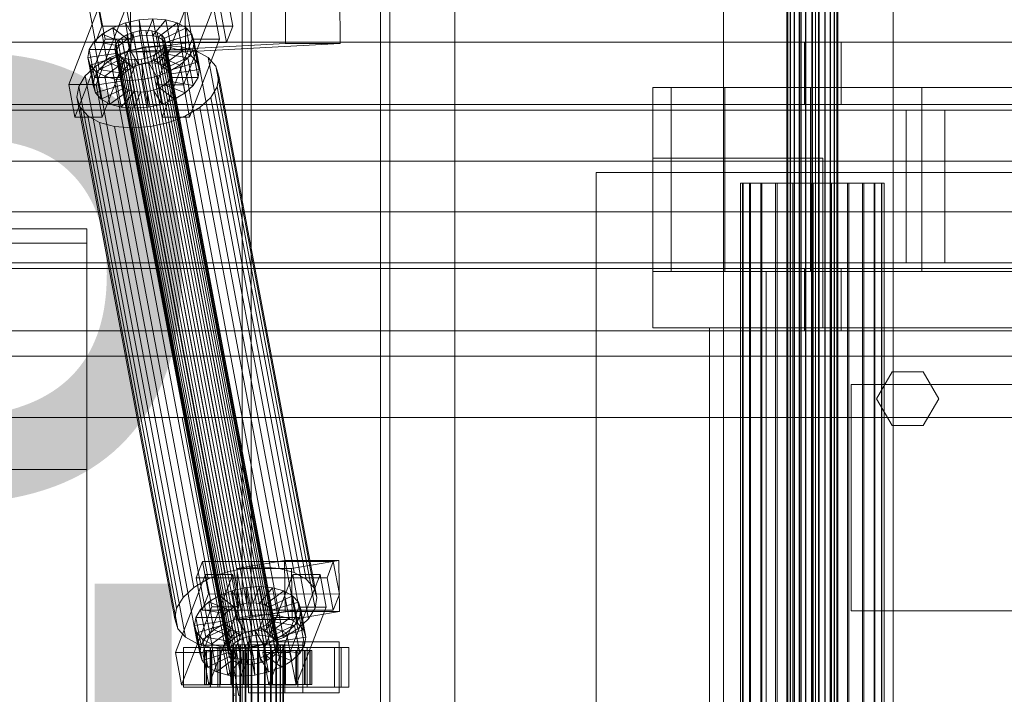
# Model space of a CAD drawing. Header units: millimetres. Extents: x -1970 to 61924, y -58230 to 6847.
# Tile 404 of 656: x 8955 to 9303, y -17870 to -17631. Entities that reach past the tile are written whole.
import ezdxf

# ---------------------------------------------------------------- set-up
doc = ezdxf.new("R2010")
doc.units = ezdxf.units.MM
for name, color, linetype, lineweight in [('COTAS_O', 1, 'Continuous', 0), ('superior_C01', 7, 'Continuous', 0), ('superior_mezcladora', 7, 'Continuous', 0)]:
    doc.layers.add(name, color=color, linetype=linetype, lineweight=lineweight)
doc.dimstyles.new('R19_100', dxfattribs={"dimtxt": 250, "dimasz": 150, "dimexe": 150, "dimexo": 80, "dimgap": 100, "dimtad": 1, "dimtih": 1, "dimtoh": 1, "dimdsep": 46, "dimcen": 0.09, "dimadec": 0, "dimazin": 0, "dimtfac": 1, "dimtdec": 4, "dimtofl": 0, "dimtmove": 0, "dimatfit": 3, "dimfxl": 1, "dimtolj": 1, "dimtzin": 0, "dimarcsym": 0})

# ---------------------------------------------------------------- blocks, each defined once
blk = doc.blocks.new('DIM_R26_36')
at = {"layer": 'COTAS_O'}
for p, q in [((9108.38, -17350), (9063.38, -17500)), ((9808.38, -17350), (9108.38, -17350)), ((9108.38, -18650), (9108.38, -17350)), ((9108.38, -17350), (9153.38, -17500)), ((9108.38, -18650), (9063.38, -18500)), ((9108.38, -18650), (9153.38, -18500)), ((9808.38, -18650), (9108.38, -18650))]:
    blk.add_line(p, q, dxfattribs=at)
blk.add_text('1300 O', height=250, rotation=90, dxfattribs=at).set_placement((9008.38, -18000))

msp = doc.modelspace()

# ---------------------------------------------------------------- linework, layer by layer
at = {"layer": 'superior_C01'}
for p, q in [((9203.297, -17020), (9203.297, -18980)), ((9230.797, -17020), (9230.797, -18980)), ((9235.797, -18980), (9235.797, -17020)), ((9263.297, -18980), (9263.297, -17020)), ((9225.663, -18440), (9225.663, -17560)), ((9225.944, -18440), (9225.944, -17560)), ((9225.996, -18440), (9225.996, -17560)), ((9226.819, -18440), (9226.819, -17560)), ((9226.919, -18440), (9226.919, -17560)), ((9228.228, -18440), (9228.228, -17560)), ((9228.37, -18440), (9228.37, -17560)), ((9230.076, -18440), (9230.076, -17560)), ((9230.25, -18440), (9230.25, -17560)), ((9232.236, -18440), (9232.236, -17560)), ((9232.431, -18440), (9232.431, -17560)), ((9234.562, -18440), (9234.562, -17560)), ((9234.763, -18440), (9234.763, -17560)), ((9236.895, -18440), (9236.895, -17560)), ((9237.089, -18440), (9237.089, -17560)), ((9239.075, -18440), (9239.075, -17560)), ((9239.25, -18440), (9239.25, -17560)), ((9240.955, -18440), (9240.955, -17560)), ((9241.098, -18440), (9241.098, -17560)), ((9242.406, -18440), (9242.406, -17560)), ((9242.507, -18440), (9242.507, -17560)), ((9243.329, -17560), (9243.329, -18440)), ((9243.382, -18440), (9243.382, -17560)), ((9243.662, -18440), (9243.662, -17560)), ((9033.245, -17575), (9033.245, -18425)), ((9036.481, -18425), (9036.481, -17575)), ((9082.164, -18425), (9082.164, -17575)), ((9085.399, -17575), (9085.399, -18425)), ((8983.747, -17633.325), (8981.596, -17621.857)), ((9027.818, -17621.914), (9029.97, -17633.382)), ((9048.604, -17639.486), (9048.535, -17621.488)), ((9067.794, -17621.488), (9067.863, -17639.486)), ((8993.904, -17624.356), (8993.972, -17642.354)), ((9013.231, -17642.354), (9013.163, -17624.356)), ((8982.712, -17626.449), (8972.08, -17653.98)), ((8979.38, -17627.592), (8981.532, -17639.061)), ((8981.709, -17653.992), (8992.342, -17626.461)), ((8984.864, -17637.917), (8982.712, -17626.449)), ((8992.342, -17626.461), (8994.494, -17637.929)), ((9013.527, -17626.487), (9002.894, -17654.019)), ((9012.524, -17654.031), (9023.157, -17626.499)), ((9015.679, -17637.955), (9013.527, -17626.487)), ((9023.157, -17626.499), (9025.309, -17637.967)), ((9027.755, -17639.118), (9025.603, -17627.65)), ((8987.589, -17633.91), (8992.047, -17632.183)), ((8992.047, -17632.183), (8996.88, -17631.1)), ((8992.047, -17632.183), (8994.944, -17637.157)), ((8993.892, -17642.013), (8992.047, -17632.183)), ((8996.88, -17631.1), (9001.759, -17630.735)), ((8996.88, -17631.1), (8997.233, -17636.643)), ((8998.725, -17640.93), (8996.88, -17631.1)), ((9001.759, -17630.735), (8999.544, -17636.47)), ((9006.351, -17631.112), (9001.719, -17636.649)), ((9003.604, -17640.564), (9001.759, -17630.735)), ((9001.759, -17630.735), (9006.351, -17631.112)), ((9010.344, -17632.206), (9003.61, -17637.167)), ((9008.196, -17640.942), (9006.351, -17631.112)), ((9006.351, -17631.112), (9010.344, -17632.206)), ((9012.188, -17642.036), (9010.344, -17632.206)), ((9010.344, -17632.206), (9013.464, -17633.943)), ((8980.967, -17638.79), (8983.81, -17636.164)), ((8981.532, -17639.061), (8983.747, -17633.325)), ((9029.97, -17633.382), (8983.747, -17633.325)), ((8983.81, -17636.164), (8987.589, -17633.91)), ((8983.81, -17636.164), (8991.042, -17639.042)), ((8985.654, -17645.994), (8983.81, -17636.164)), ((8987.589, -17633.91), (8992.832, -17637.975)), ((8989.433, -17643.74), (8987.589, -17633.91)), ((8990.734, -17637.404), (8992.524, -17636.336)), ((8992.524, -17636.336), (8994.636, -17635.518)), ((9032.641, -17850.135), (8992.524, -17636.336)), ((8994.636, -17635.518), (8996.926, -17635.005)), ((9034.753, -17849.317), (8994.636, -17635.518)), ((8997.233, -17636.643), (8994.944, -17637.157)), ((8996.926, -17635.005), (8999.237, -17634.832)), ((9037.042, -17848.804), (8996.926, -17635.005)), ((8999.544, -17636.47), (8997.233, -17636.643)), ((8997.233, -17636.643), (8999.077, -17646.473)), ((8999.237, -17634.832), (9001.412, -17635.011)), ((9039.353, -17848.631), (8999.237, -17634.832)), ((8999.544, -17636.47), (9001.388, -17646.3)), ((9001.719, -17636.649), (8999.544, -17636.47)), ((9001.412, -17635.011), (9003.303, -17635.529)), ((9041.528, -17848.809), (9001.412, -17635.011)), ((9001.719, -17636.649), (9003.564, -17646.479)), ((9003.61, -17637.167), (9001.719, -17636.649)), ((9003.303, -17635.529), (9004.781, -17636.352)), ((9043.419, -17849.328), (9003.303, -17635.529)), ((9004.781, -17636.352), (9005.745, -17637.422)), ((9044.897, -17850.15), (9004.781, -17636.352)), ((9013.464, -17633.943), (9005.088, -17637.99)), ((9015.5, -17636.203), (9006.053, -17639.061)), ((9015.308, -17643.772), (9013.464, -17633.943)), ((9013.464, -17633.943), (9015.5, -17636.203)), ((9017.344, -17646.033), (9015.5, -17636.203)), ((9015.5, -17636.203), (9016.313, -17638.834)), ((9029.97, -17633.382), (9027.755, -17639.118)), ((8974.231, -17665.449), (8984.864, -17637.917)), ((8979.254, -17641.61), (8980.967, -17638.79)), ((8980.967, -17638.79), (8989.695, -17640.286)), ((8982.811, -17648.62), (8980.967, -17638.79)), ((8981.532, -17639.061), (9027.755, -17639.118)), ((8994.494, -17637.929), (8983.861, -17665.461)), ((8994.494, -17637.929), (8984.864, -17637.917)), ((8988.356, -17641.32), (8988.576, -17639.983)), ((8988.576, -17639.983), (8989.388, -17638.648)), ((9028.693, -17853.782), (8988.576, -17639.983)), ((8989.388, -17638.648), (8990.734, -17637.404)), ((9029.504, -17852.446), (8989.388, -17638.648)), ((8991.042, -17639.042), (8989.695, -17640.286)), ((9030.851, -17851.202), (8990.734, -17637.404)), ((8992.832, -17637.975), (8991.042, -17639.042)), ((8991.042, -17639.042), (8992.886, -17648.872)), ((8994.944, -17637.157), (8992.832, -17637.975)), ((8992.832, -17637.975), (8994.676, -17647.804)), ((9048.604, -17639.486), (8993.972, -17642.354)), ((8994.944, -17637.157), (8996.788, -17646.986)), ((8999.114, -17640.659), (9005.636, -17640.17)), ((9003.61, -17637.167), (9005.455, -17646.997)), ((9005.088, -17637.99), (9003.61, -17637.167)), ((9005.046, -17665.487), (9015.679, -17637.955)), ((9005.088, -17637.99), (9006.933, -17647.82)), ((9006.053, -17639.061), (9005.088, -17637.99)), ((9005.91, -17640.005), (9005.098, -17641.341)), ((9005.636, -17640.17), (9011.775, -17640.674)), ((9040.219, -17824.479), (9005.636, -17640.17)), ((9005.745, -17637.422), (9006.13, -17638.668)), ((9045.862, -17851.221), (9005.745, -17637.422)), ((9006.13, -17638.668), (9005.91, -17640.005)), ((9005.91, -17640.005), (9046.026, -17853.804)), ((9006.053, -17639.061), (9007.897, -17648.891)), ((9006.438, -17640.307), (9006.053, -17639.061)), ((9046.247, -17852.467), (9006.13, -17638.668)), ((9016.313, -17638.834), (9006.438, -17640.307)), ((9067.863, -17639.486), (9013.231, -17642.354)), ((9025.309, -17637.967), (9014.676, -17665.499)), ((9025.309, -17637.967), (9015.679, -17637.955)), ((9016.313, -17638.834), (9015.847, -17641.655)), ((9018.157, -17648.664), (9016.313, -17638.834)), ((9067.863, -17639.486), (9048.604, -17639.486)), ((8978.788, -17644.431), (8979.254, -17641.61)), ((8978.788, -17644.431), (8988.663, -17642.958)), ((8979.254, -17641.61), (8988.884, -17641.622)), ((8981.098, -17651.44), (8979.254, -17641.61)), ((8986.693, -17644.416), (8992.653, -17642.107)), ((8988.741, -17642.566), (8988.356, -17641.32)), ((9028.472, -17855.119), (8988.356, -17641.32)), ((8988.884, -17641.622), (8988.663, -17642.958)), ((8988.663, -17642.958), (8989.048, -17644.204)), ((8988.663, -17642.958), (8990.507, -17652.788)), ((8989.705, -17643.637), (8988.741, -17642.566)), ((9028.857, -17856.365), (8988.741, -17642.566)), ((8989.695, -17640.286), (8988.884, -17641.622)), ((8988.884, -17641.622), (8990.728, -17651.452)), ((8993.892, -17642.013), (8989.433, -17643.74)), ((8989.695, -17640.286), (8991.539, -17650.116)), ((8991.183, -17644.459), (8989.705, -17643.637)), ((9029.821, -17857.435), (8989.705, -17643.637)), ((8992.653, -17642.107), (8999.114, -17640.659)), ((9027.236, -17826.416), (8992.653, -17642.107)), ((8998.725, -17640.93), (8993.892, -17642.013)), ((8996.788, -17646.986), (8993.892, -17642.013)), ((8993.972, -17642.354), (9013.231, -17642.354)), ((9003.604, -17640.564), (8998.725, -17640.93)), ((8999.077, -17646.473), (8998.725, -17640.93)), ((9033.697, -17824.968), (8999.114, -17640.659)), ((9001.388, -17646.3), (9003.604, -17640.564)), ((9003.752, -17642.585), (9001.962, -17643.652)), ((9003.564, -17646.479), (9008.196, -17640.942)), ((9008.196, -17640.942), (9003.604, -17640.564)), ((9005.098, -17641.341), (9003.752, -17642.585)), ((9043.868, -17856.383), (9003.752, -17642.585)), ((9004.059, -17644.223), (9005.406, -17642.979)), ((9045.215, -17855.139), (9005.098, -17641.341)), ((9005.406, -17642.979), (9006.217, -17641.643)), ((9014.134, -17644.475), (9005.406, -17642.979)), ((9005.406, -17642.979), (9007.25, -17652.809)), ((9005.455, -17646.997), (9012.188, -17642.036)), ((9006.217, -17641.643), (9006.438, -17640.307)), ((9006.217, -17641.643), (9015.847, -17641.655)), ((9008.062, -17651.473), (9006.217, -17641.643)), ((9006.438, -17640.307), (9008.282, -17650.137)), ((9012.188, -17642.036), (9008.196, -17640.942)), ((9011.775, -17640.674), (9017.112, -17642.137)), ((9046.358, -17824.984), (9011.775, -17640.674)), ((9015.308, -17643.772), (9012.188, -17642.036)), ((9015.847, -17641.655), (9014.134, -17644.475)), ((9015.847, -17641.655), (9017.691, -17651.485)), ((9017.112, -17642.137), (9021.284, -17644.459)), ((9051.695, -17826.446), (9017.112, -17642.137)), ((8979.601, -17647.062), (8978.788, -17644.431)), ((8980.633, -17654.261), (8978.788, -17644.431)), ((8979.601, -17647.062), (8989.048, -17644.204)), ((8981.637, -17649.322), (8979.601, -17647.062)), ((8981.445, -17656.892), (8979.601, -17647.062)), ((8981.637, -17649.322), (8990.012, -17645.275)), ((8981.64, -17647.428), (8986.693, -17644.416)), ((8985.654, -17645.994), (8982.811, -17648.62)), ((8984.757, -17651.059), (8991.491, -17646.098)), ((8989.433, -17643.74), (8985.654, -17645.994)), ((8992.886, -17648.872), (8985.654, -17645.994)), ((9021.276, -17828.725), (8986.693, -17644.416)), ((8988.75, -17652.153), (8993.382, -17646.616)), ((8989.048, -17644.204), (8990.012, -17645.275)), ((8989.048, -17644.204), (8990.892, -17654.034)), ((8994.676, -17647.804), (8989.433, -17643.74)), ((8990.012, -17645.275), (8991.491, -17646.098)), ((8990.012, -17645.275), (8991.857, -17655.105)), ((8993.074, -17644.978), (8991.183, -17644.459)), ((9031.299, -17858.258), (8991.183, -17644.459)), ((8991.491, -17646.098), (8993.382, -17646.616)), ((8991.491, -17646.098), (8993.335, -17655.927)), ((8995.249, -17645.156), (8993.074, -17644.978)), ((9033.191, -17858.776), (8993.074, -17644.978)), ((8993.342, -17652.53), (8995.557, -17646.795)), ((8993.382, -17646.616), (8995.557, -17646.795)), ((8993.382, -17646.616), (8995.226, -17656.446)), ((8994.676, -17647.804), (8996.788, -17646.986)), ((8997.56, -17644.983), (8995.249, -17645.156)), ((9035.366, -17858.955), (8995.249, -17645.156)), ((8995.557, -17646.795), (8997.868, -17646.622)), ((8995.557, -17646.795), (8997.401, -17656.624)), ((8996.788, -17646.986), (8999.077, -17646.473)), ((8999.85, -17644.47), (8997.56, -17644.983)), ((9037.677, -17858.782), (8997.56, -17644.983)), ((8997.868, -17646.622), (9000.157, -17646.108)), ((8998.22, -17652.165), (8997.868, -17646.622)), ((8997.868, -17646.622), (8999.712, -17656.451)), ((8999.077, -17646.473), (9001.388, -17646.3)), ((9001.962, -17643.652), (8999.85, -17644.47)), ((9039.966, -17858.269), (8999.85, -17644.47)), ((9000.157, -17646.108), (9002.269, -17645.29)), ((9003.054, -17651.082), (9000.157, -17646.108)), ((9000.157, -17646.108), (9002.002, -17655.938)), ((9001.388, -17646.3), (9003.564, -17646.479)), ((9042.078, -17857.451), (9001.962, -17643.652)), ((9002.269, -17645.29), (9004.059, -17644.223)), ((9007.512, -17649.355), (9002.269, -17645.29)), ((9002.269, -17645.29), (9004.113, -17655.12)), ((9003.564, -17646.479), (9005.455, -17646.997)), ((9011.291, -17647.101), (9004.059, -17644.223)), ((9004.059, -17644.223), (9005.904, -17654.053)), ((9005.455, -17646.997), (9006.933, -17647.82)), ((9006.933, -17647.82), (9015.308, -17643.772)), ((9011.291, -17647.101), (9007.512, -17649.355)), ((9007.897, -17648.891), (9017.344, -17646.033)), ((9014.134, -17644.475), (9011.291, -17647.101)), ((9013.136, -17656.931), (9011.291, -17647.101)), ((9015.978, -17654.305), (9014.134, -17644.475)), ((9017.344, -17646.033), (9015.308, -17643.772)), ((9018.157, -17648.664), (9017.344, -17646.033)), ((9021.284, -17644.459), (9024.005, -17647.481)), ((9055.867, -17828.768), (9021.284, -17644.459)), ((8977.84, -17650.939), (8981.64, -17647.428)), ((8982.811, -17648.62), (8981.098, -17651.44)), ((8984.757, -17651.059), (8981.637, -17649.322)), ((8983.481, -17659.152), (8981.637, -17649.322)), ((9016.224, -17831.737), (8981.64, -17647.428)), ((8991.539, -17650.116), (8982.811, -17648.62)), ((8990.728, -17651.452), (8991.539, -17650.116)), ((8991.539, -17650.116), (8992.886, -17648.872)), ((8992.886, -17648.872), (8994.676, -17647.804)), ((9007.512, -17649.355), (9003.054, -17651.082)), ((9006.933, -17647.82), (9007.897, -17648.891)), ((9009.356, -17659.184), (9007.512, -17649.355)), ((9007.897, -17648.891), (9008.282, -17650.137)), ((9008.282, -17650.137), (9008.062, -17651.473)), ((9008.282, -17650.137), (9018.157, -17648.664)), ((9017.691, -17651.485), (9018.157, -17648.664)), ((9024.005, -17647.481), (9025.092, -17650.998)), ((9058.588, -17831.79), (9024.005, -17647.481)), ((8981.709, -17653.992), (8972.08, -17653.98)), ((8972.08, -17653.98), (8974.231, -17665.449)), ((8975.55, -17654.709), (8977.84, -17650.939)), ((9012.423, -17835.248), (8977.84, -17650.939)), ((8981.098, -17651.44), (8980.633, -17654.261)), ((8990.507, -17652.788), (8980.633, -17654.261)), ((8990.728, -17651.452), (8981.098, -17651.44)), ((8990.892, -17654.034), (8981.445, -17656.892)), ((8983.861, -17665.461), (8981.709, -17653.992)), ((8988.75, -17652.153), (8984.757, -17651.059)), ((8986.602, -17660.889), (8984.757, -17651.059)), ((8993.342, -17652.53), (8988.75, -17652.153)), ((8990.594, -17661.983), (8988.75, -17652.153)), ((8990.507, -17652.788), (8990.728, -17651.452)), ((8990.892, -17654.034), (8990.507, -17652.788)), ((8991.857, -17655.105), (8990.892, -17654.034)), ((8998.22, -17652.165), (8993.342, -17652.53)), ((8995.186, -17662.36), (8993.342, -17652.53)), ((9003.054, -17651.082), (8998.22, -17652.165)), ((9000.065, -17661.995), (8998.22, -17652.165)), ((9012.524, -17654.031), (9002.894, -17654.019)), ((9002.894, -17654.019), (9005.046, -17665.487)), ((9004.898, -17660.912), (9003.054, -17651.082)), ((9005.904, -17654.053), (9004.113, -17655.12)), ((9007.25, -17652.809), (9005.904, -17654.053)), ((9005.904, -17654.053), (9013.136, -17656.931)), ((9008.062, -17651.473), (9007.25, -17652.809)), ((9007.25, -17652.809), (9015.978, -17654.305)), ((9017.691, -17651.485), (9008.062, -17651.473)), ((9014.676, -17665.499), (9012.524, -17654.031)), ((9015.978, -17654.305), (9017.691, -17651.485)), ((9025.092, -17650.998), (9024.469, -17654.769)), ((9059.675, -17835.307), (9025.092, -17650.998)), ((8974.927, -17658.48), (8975.55, -17654.709)), ((9010.133, -17839.018), (8975.55, -17654.709)), ((8980.633, -17654.261), (8981.445, -17656.892)), ((8981.445, -17656.892), (8983.481, -17659.152)), ((8991.857, -17655.105), (8983.481, -17659.152)), ((8993.335, -17655.927), (8986.602, -17660.889)), ((8995.226, -17656.446), (8990.594, -17661.983)), ((8993.335, -17655.927), (8991.857, -17655.105)), ((8995.226, -17656.446), (8993.335, -17655.927)), ((8997.401, -17656.624), (8995.186, -17662.36)), ((8997.401, -17656.624), (8995.226, -17656.446)), ((8999.712, -17656.451), (8997.401, -17656.624)), ((9002.002, -17655.938), (8999.712, -17656.451)), ((8999.712, -17656.451), (9000.065, -17661.995)), ((9004.113, -17655.12), (9002.002, -17655.938)), ((9002.002, -17655.938), (9004.898, -17660.912)), ((9004.113, -17655.12), (9009.356, -17659.184)), ((9009.356, -17659.184), (9013.136, -17656.931)), ((9013.136, -17656.931), (9015.978, -17654.305)), ((9024.469, -17654.769), (9022.179, -17658.539)), ((9024.469, -17654.769), (9059.052, -17839.078)), ((8976.014, -17661.997), (8974.927, -17658.48)), ((9009.511, -17842.789), (8974.927, -17658.48)), ((8983.481, -17659.152), (8986.602, -17660.889)), ((8986.602, -17660.889), (8990.594, -17661.983)), ((9000.065, -17661.995), (9004.898, -17660.912)), ((9004.898, -17660.912), (9009.356, -17659.184)), ((9022.179, -17658.539), (9018.379, -17662.05)), ((9056.762, -17842.848), (9022.179, -17658.539)), ((8978.736, -17665.019), (8976.014, -17661.997)), ((9010.597, -17846.306), (8976.014, -17661.997)), ((8990.594, -17661.983), (8995.186, -17662.36)), ((8995.186, -17662.36), (9000.065, -17661.995)), ((9018.379, -17662.05), (9013.326, -17665.062)), ((9052.962, -17846.359), (9018.379, -17662.05)), ((8974.231, -17665.449), (8983.861, -17665.461)), ((8982.907, -17667.341), (8978.736, -17665.019)), ((9013.319, -17849.328), (8978.736, -17665.019)), ((8988.244, -17668.803), (8982.907, -17667.341)), ((9017.49, -17851.65), (8982.907, -17667.341)), ((9007.367, -17667.371), (9000.905, -17668.819)), ((9005.046, -17665.487), (9014.676, -17665.499)), ((9013.326, -17665.062), (9007.367, -17667.371)), ((9041.95, -17851.68), (9007.367, -17667.371)), ((9047.91, -17849.371), (9013.326, -17665.062)), ((8994.383, -17669.308), (8988.244, -17668.803)), ((9022.827, -17853.113), (8988.244, -17668.803)), ((9000.905, -17668.819), (8994.383, -17669.308)), ((9028.966, -17853.617), (8994.383, -17669.308)), ((9035.488, -17853.128), (9000.905, -17668.819)), ((9210.056, -17688.85), (9209.264, -17688.85)), ((9209.264, -17688.85), (9210.203, -17688.85)), ((9209.264, -18311.15), (9209.264, -17688.85)), ((9212.525, -17688.85), (9210.056, -17688.85)), ((9210.056, -18311.15), (9210.056, -17688.85)), ((9210.203, -17688.85), (9212.809, -17688.85)), ((9210.203, -18311.15), (9210.203, -17688.85)), ((9216.502, -17688.85), (9212.525, -17688.85)), ((9212.525, -18311.15), (9212.525, -17688.85)), ((9212.809, -17688.85), (9216.904, -17688.85)), ((9212.809, -18311.15), (9212.809, -17688.85)), ((9221.717, -17688.85), (9216.502, -17688.85)), ((9216.502, -18311.15), (9216.502, -17688.85)), ((9216.904, -17688.85), (9222.21, -17688.85)), ((9216.904, -18311.15), (9216.904, -17688.85)), ((9227.814, -17688.85), (9221.717, -17688.85)), ((9221.717, -18311.15), (9221.717, -17688.85)), ((9222.21, -17688.85), (9228.364, -17688.85)), ((9222.21, -18311.15), (9222.21, -17688.85)), ((9234.378, -17688.85), (9227.814, -17688.85)), ((9227.814, -18311.15), (9227.814, -17688.85)), ((9228.364, -17688.85), (9234.947, -17688.85)), ((9228.364, -18311.15), (9228.364, -17688.85)), ((9240.962, -17688.85), (9234.378, -17688.85)), ((9234.378, -18311.15), (9234.378, -17688.85)), ((9234.947, -17688.85), (9241.511, -17688.85)), ((9234.947, -18311.15), (9234.947, -17688.85)), ((9247.116, -17688.85), (9240.962, -17688.85)), ((9240.962, -18311.15), (9240.962, -17688.85)), ((9241.511, -17688.85), (9247.608, -17688.85)), ((9241.511, -18311.15), (9241.511, -17688.85)), ((9252.421, -17688.85), (9247.116, -17688.85)), ((9247.116, -18311.15), (9247.116, -17688.85)), ((9247.608, -17688.85), (9252.823, -17688.85)), ((9247.608, -18311.15), (9247.608, -17688.85)), ((9256.516, -17688.85), (9252.421, -17688.85)), ((9252.421, -18311.15), (9252.421, -17688.85)), ((9252.823, -17688.85), (9256.801, -17688.85)), ((9252.823, -18311.15), (9252.823, -17688.85)), ((9259.122, -17688.85), (9256.516, -17688.85)), ((9256.516, -18311.15), (9256.516, -17688.85)), ((9256.801, -17688.85), (9259.269, -17688.85)), ((9256.801, -18311.15), (9256.801, -17688.85)), ((9260.061, -17688.85), (9259.122, -17688.85)), ((9259.122, -17688.85), (9259.122, -18311.15)), ((9259.269, -17688.85), (9260.061, -17688.85)), ((9259.269, -18311.15), (9259.269, -17688.85)), ((9260.061, -18311.15), (9260.061, -17688.85)), ((1103.221, -17750), (10242.208, -17750)), ((10243.564, -17750), (1104.577, -17750)), ((8578.496, -17771.702), (9012.039, -17771.702)), ((9013.647, -17771.702), (8580.104, -17771.702)), ((9012.039, -17771.702), (9030.483, -17870)), ((9012.039, -17771.702), (9013.647, -17771.702)), ((9012.039, -17771.702), (9445.582, -17771.702)), ((9032.091, -17870), (9013.647, -17771.702)), ((9447.19, -17771.702), (9013.647, -17771.702)), ((9019.253, -17822.549), (9017.037, -17828.285)), ((9021.404, -17834.017), (9019.253, -17822.549)), ((9019.253, -17822.549), (9065.475, -17822.606)), ((9048.227, -17822.189), (9031.483, -17825.057)), ((9040.219, -17824.479), (9033.697, -17824.968)), ((9046.358, -17824.984), (9040.219, -17824.479)), ((9048.45, -17840.17), (9048.227, -17822.189)), ((9048.227, -17822.189), (9067.486, -17822.189)), ((9050.742, -17825.057), (9067.486, -17822.189)), ((9063.26, -17828.342), (9065.475, -17822.606)), ((9065.475, -17822.606), (9067.627, -17834.074)), ((9067.486, -17822.189), (9067.71, -17840.17)), ((9020.369, -17827.141), (9009.737, -17854.673)), ((9019.366, -17854.685), (9029.999, -17827.153)), ((9022.521, -17838.609), (9020.369, -17827.141)), ((9020.369, -17827.141), (9029.999, -17827.153)), ((9027.236, -17826.416), (9021.276, -17828.725)), ((9033.697, -17824.968), (9027.236, -17826.416)), ((9029.999, -17827.153), (9032.151, -17838.621)), ((9050.742, -17825.057), (9031.483, -17825.057)), ((9031.483, -17825.057), (9031.707, -17843.038)), ((9051.184, -17827.179), (9040.552, -17854.711)), ((9051.695, -17826.446), (9046.358, -17824.984)), ((9050.181, -17854.723), (9060.814, -17827.191)), ((9050.966, -17843.038), (9050.742, -17825.057)), ((9053.336, -17838.647), (9051.184, -17827.179)), ((9051.184, -17827.179), (9060.814, -17827.191)), ((9055.867, -17828.768), (9051.695, -17826.446)), ((9060.814, -17827.191), (9062.966, -17838.659)), ((9021.276, -17828.725), (9016.224, -17831.737)), ((9063.26, -17828.342), (9017.037, -17828.285)), ((9017.037, -17828.285), (9019.189, -17839.753)), ((9034.537, -17831.792), (9039.416, -17831.427)), ((9039.416, -17831.427), (9037.201, -17837.163)), ((9041.261, -17841.257), (9039.416, -17831.427)), ((9039.416, -17831.427), (9044.008, -17831.804)), ((9058.588, -17831.79), (9055.867, -17828.768)), ((9065.412, -17839.81), (9063.26, -17828.342)), ((9016.224, -17831.737), (9012.423, -17835.248)), ((9019.189, -17839.753), (9021.404, -17834.017)), ((9067.627, -17834.074), (9021.404, -17834.017)), ((9021.467, -17836.856), (9025.246, -17834.603)), ((9025.246, -17834.603), (9029.704, -17832.875)), ((9025.246, -17834.603), (9030.489, -17838.667)), ((9027.091, -17844.433), (9025.246, -17834.603)), ((9029.704, -17832.875), (9034.537, -17831.792)), ((9029.704, -17832.875), (9032.601, -17837.849)), ((9031.549, -17842.705), (9029.704, -17832.875)), ((9034.537, -17831.792), (9034.89, -17837.336)), ((9036.382, -17841.622), (9034.537, -17831.792)), ((9044.008, -17831.804), (9039.376, -17837.341)), ((9048.001, -17832.898), (9041.267, -17837.86)), ((9051.121, -17834.635), (9042.746, -17838.682)), ((9045.853, -17841.634), (9044.008, -17831.804)), ((9044.008, -17831.804), (9048.001, -17832.898)), ((9049.845, -17842.728), (9048.001, -17832.898)), ((9048.001, -17832.898), (9051.121, -17834.635)), ((9052.966, -17844.465), (9051.121, -17834.635)), ((9051.121, -17834.635), (9053.157, -17836.895)), ((9059.675, -17835.307), (9058.588, -17831.79)), ((9067.627, -17834.074), (9065.412, -17839.81)), ((9012.423, -17835.248), (9010.133, -17839.018)), ((9018.624, -17839.482), (9021.467, -17836.856)), ((9021.467, -17836.856), (9028.699, -17839.734)), ((9023.311, -17846.686), (9021.467, -17836.856)), ((9032.601, -17837.849), (9030.489, -17838.667)), ((9034.89, -17837.336), (9032.601, -17837.849)), ((9032.601, -17837.849), (9034.445, -17847.679)), ((9037.201, -17837.163), (9034.89, -17837.336)), ((9034.89, -17837.336), (9036.735, -17847.165)), ((9037.201, -17837.163), (9039.046, -17846.992)), ((9039.376, -17837.341), (9037.201, -17837.163)), ((9039.376, -17837.341), (9041.221, -17847.171)), ((9041.267, -17837.86), (9039.376, -17837.341)), ((9041.267, -17837.86), (9043.112, -17847.689)), ((9042.746, -17838.682), (9041.267, -17837.86)), ((9053.157, -17836.895), (9043.71, -17839.753)), ((9055.001, -17846.725), (9053.157, -17836.895)), ((9053.157, -17836.895), (9053.97, -17839.526)), ((9059.052, -17839.078), (9059.675, -17835.307)), ((9010.133, -17839.018), (9009.511, -17842.789)), ((9011.888, -17866.141), (9022.521, -17838.609)), ((9016.911, -17842.302), (9018.624, -17839.482)), ((9018.624, -17839.482), (9027.352, -17840.978)), ((9020.468, -17849.312), (9018.624, -17839.482)), ((9019.189, -17839.753), (9065.412, -17839.81)), ((9032.151, -17838.621), (9021.518, -17866.153)), ((9032.151, -17838.621), (9022.521, -17838.609)), ((9027.352, -17840.978), (9026.541, -17842.314)), ((9028.699, -17839.734), (9027.352, -17840.978)), ((9027.352, -17840.978), (9029.197, -17850.808)), ((9030.489, -17838.667), (9028.699, -17839.734)), ((9028.699, -17839.734), (9030.543, -17849.564)), ((9030.489, -17838.667), (9032.333, -17848.497)), ((9036.382, -17841.622), (9031.549, -17842.705)), ((9048.45, -17840.17), (9031.707, -17843.038)), ((9041.261, -17841.257), (9036.382, -17841.622)), ((9036.735, -17847.165), (9036.382, -17841.622)), ((9039.046, -17846.992), (9041.261, -17841.257)), ((9041.221, -17847.171), (9045.853, -17841.634)), ((9045.853, -17841.634), (9041.261, -17841.257)), ((9042.703, -17866.179), (9053.336, -17838.647)), ((9042.746, -17838.682), (9044.59, -17848.512)), ((9043.71, -17839.753), (9042.746, -17838.682)), ((9043.71, -17839.753), (9045.554, -17849.583)), ((9044.095, -17840.999), (9043.71, -17839.753)), ((9043.874, -17842.335), (9044.095, -17840.999)), ((9053.97, -17839.526), (9044.095, -17840.999)), ((9044.095, -17840.999), (9045.939, -17850.829)), ((9049.845, -17842.728), (9045.853, -17841.634)), ((9067.71, -17840.17), (9048.45, -17840.17)), ((9067.71, -17840.17), (9050.966, -17843.038)), ((9062.966, -17838.659), (9052.333, -17866.191)), ((9062.966, -17838.659), (9053.336, -17838.647)), ((9053.97, -17839.526), (9053.504, -17842.347)), ((9055.814, -17849.356), (9053.97, -17839.526)), ((9056.762, -17842.848), (9059.052, -17839.078)), ((9009.511, -17842.789), (9010.597, -17846.306)), ((9016.445, -17845.123), (9016.911, -17842.302)), ((9016.445, -17845.123), (9026.32, -17843.65)), ((9017.258, -17847.754), (9016.445, -17845.123)), ((9018.29, -17854.953), (9016.445, -17845.123)), ((9016.911, -17842.302), (9026.541, -17842.314)), ((9018.756, -17852.132), (9016.911, -17842.302)), ((9017.258, -17847.754), (9026.705, -17844.897)), ((9027.091, -17844.433), (9023.311, -17846.686)), ((9026.541, -17842.314), (9026.32, -17843.65)), ((9026.32, -17843.65), (9026.705, -17844.897)), ((9026.32, -17843.65), (9028.165, -17853.48)), ((9026.541, -17842.314), (9028.385, -17852.144)), ((9026.705, -17844.897), (9027.67, -17845.967)), ((9026.705, -17844.897), (9028.55, -17854.726)), ((9031.549, -17842.705), (9027.091, -17844.433)), ((9032.333, -17848.497), (9027.091, -17844.433)), ((9034.445, -17847.679), (9031.549, -17842.705)), ((9031.707, -17843.038), (9050.966, -17843.038)), ((9039.926, -17845.983), (9041.716, -17844.915)), ((9041.716, -17844.915), (9043.063, -17843.671)), ((9048.948, -17847.793), (9041.716, -17844.915)), ((9041.716, -17844.915), (9043.561, -17854.745)), ((9043.063, -17843.671), (9043.874, -17842.335)), ((9051.791, -17845.167), (9043.063, -17843.671)), ((9043.063, -17843.671), (9044.907, -17853.501)), ((9043.112, -17847.689), (9049.845, -17842.728)), ((9043.874, -17842.335), (9053.504, -17842.347)), ((9045.719, -17852.165), (9043.874, -17842.335)), ((9044.59, -17848.512), (9052.966, -17844.465)), ((9051.791, -17845.167), (9048.948, -17847.793)), ((9052.966, -17844.465), (9049.845, -17842.728)), ((9053.504, -17842.347), (9051.791, -17845.167)), ((9053.636, -17854.997), (9051.791, -17845.167)), ((9052.962, -17846.359), (9056.762, -17842.848)), ((9055.001, -17846.725), (9052.966, -17844.465)), ((9053.504, -17842.347), (9055.348, -17852.177)), ((9010.597, -17846.306), (9013.319, -17849.328)), ((9019.294, -17850.015), (9017.258, -17847.754)), ((9019.102, -17857.584), (9017.258, -17847.754)), ((9019.294, -17850.015), (9027.67, -17845.967)), ((9023.311, -17846.686), (9020.468, -17849.312)), ((9022.414, -17851.751), (9029.148, -17846.79)), ((9030.543, -17849.564), (9023.311, -17846.686)), ((9026.407, -17852.845), (9031.039, -17847.308)), ((9027.67, -17845.967), (9029.148, -17846.79)), ((9027.67, -17845.967), (9029.514, -17855.797)), ((9029.148, -17846.79), (9031.039, -17847.308)), ((9029.148, -17846.79), (9030.992, -17856.62)), ((9030.543, -17849.564), (9032.333, -17848.497)), ((9030.999, -17853.223), (9033.214, -17847.487)), ((9031.039, -17847.308), (9033.214, -17847.487)), ((9031.039, -17847.308), (9032.883, -17857.138)), ((9032.333, -17848.497), (9034.445, -17847.679)), ((9033.214, -17847.487), (9035.525, -17847.314)), ((9033.214, -17847.487), (9035.058, -17857.317)), ((9034.445, -17847.679), (9036.735, -17847.165)), ((9037.042, -17848.804), (9034.753, -17849.317)), ((9035.525, -17847.314), (9037.814, -17846.801)), ((9035.878, -17852.857), (9035.525, -17847.314)), ((9035.525, -17847.314), (9037.369, -17857.144)), ((9036.735, -17847.165), (9039.046, -17846.992)), ((9039.353, -17848.631), (9037.042, -17848.804)), ((9037.814, -17846.801), (9039.926, -17845.983)), ((9040.711, -17851.774), (9037.814, -17846.801)), ((9037.814, -17846.801), (9039.659, -17856.631)), ((9039.046, -17846.992), (9041.221, -17847.171)), ((9041.528, -17848.809), (9039.353, -17848.631)), ((9045.169, -17850.047), (9039.926, -17845.983)), ((9039.926, -17845.983), (9041.771, -17855.812)), ((9041.221, -17847.171), (9043.112, -17847.689)), ((9043.419, -17849.328), (9041.528, -17848.809)), ((9043.112, -17847.689), (9044.59, -17848.512)), ((9044.59, -17848.512), (9045.554, -17849.583)), ((9048.948, -17847.793), (9045.169, -17850.047)), ((9045.554, -17849.583), (9055.001, -17846.725)), ((9047.91, -17849.371), (9052.962, -17846.359)), ((9050.793, -17857.623), (9048.948, -17847.793)), ((9055.814, -17849.356), (9055.001, -17846.725)), ((9013.319, -17849.328), (9017.49, -17851.65)), ((9017.49, -17851.65), (9022.827, -17853.113)), ((9018.756, -17852.132), (9018.29, -17854.953)), ((9020.468, -17849.312), (9018.756, -17852.132)), ((9028.385, -17852.144), (9018.756, -17852.132)), ((9022.414, -17851.751), (9019.294, -17850.015)), ((9021.138, -17859.844), (9019.294, -17850.015)), ((9029.197, -17850.808), (9020.468, -17849.312)), ((9026.407, -17852.845), (9022.414, -17851.751)), ((9024.259, -17861.581), (9022.414, -17851.751)), ((9028.165, -17853.48), (9028.385, -17852.144)), ((9028.385, -17852.144), (9029.197, -17850.808)), ((9029.197, -17850.808), (9030.543, -17849.564)), ((9030.851, -17851.202), (9029.504, -17852.446)), ((9030.221, -17852), (9029.94, -17852)), ((9029.94, -17852), (9030.273, -17852)), ((9029.94, -18148), (9029.94, -17852)), ((9031.095, -17852), (9030.221, -17852)), ((9030.221, -18148), (9030.221, -17852)), ((9030.273, -17852), (9031.196, -17852)), ((9030.273, -18148), (9030.273, -17852)), ((9032.641, -17850.135), (9030.851, -17851.202)), ((9032.505, -17852), (9031.095, -17852)), ((9031.095, -18148), (9031.095, -17852)), ((9031.196, -17852), (9032.647, -17852)), ((9031.196, -18148), (9031.196, -17852)), ((9034.352, -17852), (9032.505, -17852)), ((9032.505, -18148), (9032.505, -17852)), ((9034.753, -17849.317), (9032.641, -17850.135)), ((9032.647, -17852), (9034.527, -17852)), ((9032.647, -18148), (9032.647, -17852)), ((9036.513, -17852), (9034.352, -17852)), ((9034.352, -18148), (9034.352, -17852)), ((9034.527, -17852), (9036.708, -17852)), ((9034.527, -18148), (9034.527, -17852)), ((9035.488, -17853.128), (9041.95, -17851.68)), ((9054.77, -17851), (9035.511, -17851)), ((9035.511, -17851), (9035.511, -17869)), ((9048.345, -17851), (9035.511, -17851)), ((9040.711, -17851.774), (9035.878, -17852.857)), ((9038.839, -17852), (9036.513, -17852)), ((9036.513, -18148), (9036.513, -17852)), ((9036.708, -17852), (9039.04, -17852)), ((9036.708, -18148), (9036.708, -17852)), ((9041.171, -17852), (9038.839, -17852)), ((9038.839, -18148), (9038.839, -17852)), ((9039.04, -17852), (9041.366, -17852)), ((9039.04, -18148), (9039.04, -17852)), ((9045.169, -17850.047), (9040.711, -17851.774)), ((9042.555, -17861.604), (9040.711, -17851.774)), ((9043.352, -17852), (9041.171, -17852)), ((9041.171, -18148), (9041.171, -17852)), ((9041.366, -17852), (9043.526, -17852)), ((9041.366, -18148), (9041.366, -17852)), ((9041.95, -17851.68), (9047.91, -17849.371)), ((9045.232, -17852), (9043.352, -17852)), ((9043.352, -18148), (9043.352, -17852)), ((9044.897, -17850.15), (9043.419, -17849.328)), ((9043.526, -17852), (9045.374, -17852)), ((9043.526, -18148), (9043.526, -17852)), ((9045.862, -17851.221), (9044.897, -17850.15)), ((9045.719, -17852.165), (9044.907, -17853.501)), ((9047.013, -17859.877), (9045.169, -17850.047)), ((9046.683, -17852), (9045.232, -17852)), ((9045.232, -18148), (9045.232, -17852)), ((9045.374, -17852), (9046.784, -17852)), ((9045.374, -18148), (9045.374, -17852)), ((9045.554, -17849.583), (9045.939, -17850.829)), ((9045.939, -17850.829), (9045.719, -17852.165)), ((9055.348, -17852.177), (9045.719, -17852.165)), ((9046.247, -17852.467), (9045.862, -17851.221)), ((9045.939, -17850.829), (9055.814, -17849.356)), ((9047.606, -17852), (9046.683, -17852)), ((9046.683, -18148), (9046.683, -17852)), ((9046.784, -17852), (9047.658, -17852)), ((9046.784, -18148), (9046.784, -17852)), ((9047.939, -17852), (9047.606, -17852)), ((9047.606, -17852), (9047.606, -18148)), ((9047.658, -17852), (9047.939, -17852)), ((9047.658, -18148), (9047.658, -17852)), ((9047.939, -18148), (9047.939, -17852)), ((9048.345, -17869), (9048.345, -17851)), ((9048.345, -17851), (9067.604, -17851)), ((9053.636, -17854.997), (9055.348, -17852.177)), ((9054.77, -17869), (9054.77, -17851)), ((9054.77, -17851), (9067.604, -17851)), ((9055.348, -17852.177), (9055.814, -17849.356)), ((9067.604, -17851), (9067.604, -17869)), ((9019.366, -17854.685), (9009.737, -17854.673)), ((9009.737, -17854.673), (9011.888, -17866.141)), ((9022.146, -17853), (9012.516, -17853)), ((9012.516, -17853), (9012.516, -17867)), ((9025.458, -17853), (9012.516, -17853)), ((9028.165, -17853.48), (9018.29, -17854.953)), ((9018.29, -17854.953), (9019.102, -17857.584)), ((9028.55, -17854.726), (9019.102, -17857.584)), ((9021.518, -17866.153), (9019.366, -17854.685)), ((9020.533, -17854), (9019.941, -17854)), ((9019.941, -17854), (9029.94, -17854)), ((9019.941, -17866), (9019.941, -17854)), ((9019.941, -17854), (9020.643, -17854)), ((9022.38, -17854), (9020.533, -17854)), ((9020.533, -17854), (9030.221, -17854)), ((9020.533, -17866), (9020.533, -17854)), ((9020.643, -17854), (9030.273, -17854)), ((9020.643, -17866), (9020.643, -17854)), ((9020.643, -17854), (9022.592, -17854)), ((9029.514, -17855.797), (9021.138, -17859.844)), ((9068.252, -17853), (9022.029, -17853)), ((9022.029, -17853), (9022.029, -17867)), ((9024.726, -17853), (9022.029, -17853)), ((9022.146, -17867), (9022.146, -17853)), ((9022.146, -17853), (9035.087, -17853)), ((9025.355, -17854), (9022.38, -17854)), ((9022.38, -17854), (9031.095, -17854)), ((9022.38, -17866), (9022.38, -17854)), ((9022.592, -17854), (9031.196, -17854)), ((9022.592, -17866), (9022.592, -17854)), ((9022.592, -17854), (9025.656, -17854)), ((9022.827, -17853.113), (9028.966, -17853.617)), ((9024.726, -17867), (9024.726, -17853)), ((9024.726, -17853), (9070.948, -17853)), ((9029.256, -17854), (9025.355, -17854)), ((9025.355, -17854), (9032.505, -17854)), ((9025.355, -17866), (9025.355, -17854)), ((9025.458, -17867), (9025.458, -17853)), ((9025.458, -17853), (9035.087, -17853)), ((9025.656, -17854), (9032.647, -17854)), ((9025.656, -17866), (9025.656, -17854)), ((9025.656, -17854), (9029.624, -17854)), ((9030.999, -17853.223), (9026.407, -17852.845)), ((9028.251, -17862.675), (9026.407, -17852.845)), ((9028.55, -17854.726), (9028.165, -17853.48)), ((9028.693, -17853.782), (9028.472, -17855.119)), ((9028.472, -17855.119), (9028.857, -17856.365)), ((9029.514, -17855.797), (9028.55, -17854.726)), ((9029.504, -17852.446), (9028.693, -17853.782)), ((9028.966, -17853.617), (9035.488, -17853.128)), ((9033.817, -17854), (9029.256, -17854)), ((9029.256, -17854), (9034.352, -17854)), ((9029.256, -17866), (9029.256, -17854)), ((9030.992, -17856.62), (9029.514, -17855.797)), ((9029.624, -17854), (9034.527, -17854)), ((9029.624, -17866), (9029.624, -17854)), ((9029.624, -17854), (9034.228, -17854)), ((9029.94, -17854), (9030.221, -17854)), ((9029.94, -17854), (9029.94, -17866)), ((9030.273, -17854), (9029.94, -17854)), ((9030.221, -17854), (9031.095, -17854)), ((9030.221, -17854), (9030.221, -17866)), ((9030.273, -17854), (9030.273, -17866)), ((9031.196, -17854), (9030.273, -17854)), ((9035.878, -17852.857), (9030.999, -17853.223)), ((9032.843, -17863.052), (9030.999, -17853.223)), ((9031.095, -17854), (9032.505, -17854)), ((9031.095, -17854), (9031.095, -17866)), ((9031.196, -17854), (9031.196, -17866)), ((9032.647, -17854), (9031.196, -17854)), ((9032.505, -17854), (9034.352, -17854)), ((9032.505, -17854), (9032.505, -17866)), ((9032.647, -17854), (9032.647, -17866)), ((9034.527, -17854), (9032.647, -17854)), ((9038.727, -17854), (9033.817, -17854)), ((9033.817, -17854), (9036.513, -17854)), ((9033.817, -17866), (9033.817, -17854)), ((9034.228, -17854), (9036.708, -17854)), ((9034.228, -17866), (9034.228, -17854)), ((9034.228, -17854), (9039.152, -17854)), ((9034.352, -17854), (9036.513, -17854)), ((9034.352, -17854), (9034.352, -17866)), ((9034.527, -17854), (9034.527, -17866)), ((9036.708, -17854), (9034.527, -17854)), ((9035.087, -17853), (9035.087, -17867)), ((9037.722, -17862.687), (9035.878, -17852.857)), ((9036.513, -17854), (9038.839, -17854)), ((9036.513, -17854), (9036.513, -17866)), ((9036.708, -17854), (9036.708, -17866)), ((9039.04, -17854), (9036.708, -17854)), ((9043.651, -17854), (9038.727, -17854)), ((9038.727, -17854), (9038.839, -17854)), ((9038.727, -17866), (9038.727, -17854)), ((9038.839, -17854), (9041.171, -17854)), ((9038.839, -17854), (9038.839, -17866)), ((9039.152, -17854), (9039.04, -17854)), ((9039.04, -17854), (9039.04, -17866)), ((9041.366, -17854), (9039.04, -17854)), ((9039.152, -17866), (9039.152, -17854)), ((9039.152, -17854), (9044.062, -17854)), ((9050.181, -17854.723), (9040.552, -17854.711)), ((9040.552, -17854.711), (9042.703, -17866.179)), ((9043.651, -17854), (9041.171, -17854)), ((9041.171, -17854), (9043.352, -17854)), ((9041.171, -17854), (9041.171, -17866)), ((9044.062, -17854), (9041.366, -17854)), ((9041.366, -17854), (9041.366, -17866)), ((9043.526, -17854), (9041.366, -17854)), ((9043.561, -17854.745), (9041.771, -17855.812)), ((9052.961, -17853), (9043.331, -17853)), ((9043.331, -17853), (9043.331, -17867)), ((9056.273, -17853), (9043.331, -17853)), ((9048.255, -17854), (9043.352, -17854)), ((9043.352, -17854), (9045.232, -17854)), ((9043.352, -17854), (9043.352, -17866)), ((9048.623, -17854), (9043.526, -17854)), ((9043.526, -17854), (9043.526, -17866)), ((9045.374, -17854), (9043.526, -17854)), ((9044.907, -17853.501), (9043.561, -17854.745)), ((9043.561, -17854.745), (9050.793, -17857.623)), ((9048.255, -17854), (9043.651, -17854)), ((9043.651, -17866), (9043.651, -17854)), ((9043.868, -17856.383), (9045.215, -17855.139)), ((9044.062, -17866), (9044.062, -17854)), ((9044.062, -17854), (9048.623, -17854)), ((9044.907, -17853.501), (9053.636, -17854.997)), ((9045.215, -17855.139), (9046.026, -17853.804)), ((9052.223, -17854), (9045.232, -17854)), ((9045.232, -17854), (9046.683, -17854)), ((9045.232, -17854), (9045.232, -17866)), ((9052.524, -17854), (9045.374, -17854)), ((9045.374, -17854), (9045.374, -17866)), ((9046.784, -17854), (9045.374, -17854)), ((9046.026, -17853.804), (9046.247, -17852.467)), ((9055.287, -17854), (9046.683, -17854)), ((9046.683, -17854), (9047.606, -17854)), ((9046.683, -17854), (9046.683, -17866)), ((9055.499, -17854), (9046.784, -17854)), ((9046.784, -17854), (9046.784, -17866)), ((9047.658, -17854), (9046.784, -17854)), ((9047.606, -17854), (9057.236, -17854)), ((9047.606, -17866), (9047.606, -17854)), ((9047.606, -17854), (9047.939, -17854)), ((9057.346, -17854), (9047.658, -17854)), ((9047.658, -17854), (9047.658, -17866)), ((9047.939, -17854), (9047.658, -17854)), ((9057.938, -17854), (9047.939, -17854)), ((9047.939, -17854), (9047.939, -17866)), ((9052.223, -17854), (9048.255, -17854)), ((9048.255, -17866), (9048.255, -17854)), ((9048.623, -17866), (9048.623, -17854)), ((9048.623, -17854), (9052.524, -17854)), ((9052.333, -17866.191), (9050.181, -17854.723)), ((9050.793, -17857.623), (9053.636, -17854.997)), ((9055.287, -17854), (9052.223, -17854)), ((9052.223, -17866), (9052.223, -17854)), ((9052.524, -17866), (9052.524, -17854)), ((9052.524, -17854), (9055.499, -17854)), ((9052.961, -17867), (9052.961, -17853)), ((9052.961, -17853), (9065.902, -17853)), ((9057.236, -17854), (9055.287, -17854)), ((9055.287, -17866), (9055.287, -17854)), ((9055.499, -17866), (9055.499, -17854)), ((9055.499, -17854), (9057.346, -17854)), ((9056.273, -17867), (9056.273, -17853)), ((9056.273, -17853), (9065.902, -17853)), ((9057.236, -17854), (9057.236, -17866)), ((9057.938, -17854), (9057.236, -17854)), ((9057.346, -17866), (9057.346, -17854)), ((9057.346, -17854), (9057.938, -17854)), ((9057.938, -17866), (9057.938, -17854)), ((9065.902, -17853), (9065.902, -17867)), ((9068.252, -17867), (9068.252, -17853)), ((9068.252, -17853), (9070.948, -17853)), ((9070.948, -17853), (9070.948, -17867)), ((9019.102, -17857.584), (9021.138, -17859.844)), ((9030.992, -17856.62), (9024.259, -17861.581)), ((9032.883, -17857.138), (9028.251, -17862.675)), ((9028.857, -17856.365), (9029.821, -17857.435)), ((9029.821, -17857.435), (9031.299, -17858.258)), ((9032.883, -17857.138), (9030.992, -17856.62)), ((9031.299, -17858.258), (9033.191, -17858.776)), ((9035.058, -17857.317), (9032.843, -17863.052)), ((9035.058, -17857.317), (9032.883, -17857.138)), ((9033.191, -17858.776), (9035.366, -17858.955)), ((9037.369, -17857.144), (9035.058, -17857.317)), ((9035.366, -17858.955), (9037.677, -17858.782)), ((9039.659, -17856.631), (9037.369, -17857.144)), ((9037.369, -17857.144), (9037.722, -17862.687)), ((9037.677, -17858.782), (9039.966, -17858.269)), ((9041.771, -17855.812), (9039.659, -17856.631)), ((9039.659, -17856.631), (9042.555, -17861.604)), ((9039.966, -17858.269), (9042.078, -17857.451)), ((9041.771, -17855.812), (9047.013, -17859.877)), ((9042.078, -17857.451), (9043.868, -17856.383)), ((9047.013, -17859.877), (9050.793, -17857.623)), ((9021.138, -17859.844), (9024.259, -17861.581)), ((9024.259, -17861.581), (9028.251, -17862.675)), ((9028.251, -17862.675), (9032.843, -17863.052)), ((9032.843, -17863.052), (9037.722, -17862.687)), ((9037.722, -17862.687), (9042.555, -17861.604)), ((9042.555, -17861.604), (9047.013, -17859.877)), ((9011.888, -17866.141), (9021.518, -17866.153)), ((9029.94, -17866), (9019.941, -17866)), ((9019.941, -17866), (9020.533, -17866)), ((9020.643, -17866), (9019.941, -17866)), ((9030.221, -17866), (9020.533, -17866)), ((9020.533, -17866), (9022.38, -17866)), ((9030.273, -17866), (9020.643, -17866)), ((9022.592, -17866), (9020.643, -17866)), ((9031.095, -17866), (9022.38, -17866)), ((9022.38, -17866), (9025.355, -17866)), ((9031.196, -17866), (9022.592, -17866)), ((9025.656, -17866), (9022.592, -17866)), ((9032.505, -17866), (9025.355, -17866)), ((9025.355, -17866), (9029.256, -17866)), ((9032.647, -17866), (9025.656, -17866)), ((9029.624, -17866), (9025.656, -17866)), ((9034.352, -17866), (9029.256, -17866)), ((9029.256, -17866), (9033.817, -17866)), ((9034.527, -17866), (9029.624, -17866)), ((9034.228, -17866), (9029.624, -17866)), ((9030.221, -17866), (9029.94, -17866)), ((9029.94, -17866), (9030.273, -17866)), ((9031.095, -17866), (9030.221, -17866)), ((9030.273, -17866), (9031.196, -17866)), ((9032.505, -17866), (9031.095, -17866)), ((9031.196, -17866), (9032.647, -17866)), ((9034.352, -17866), (9032.505, -17866)), ((9032.647, -17866), (9034.527, -17866)), ((9036.513, -17866), (9033.817, -17866)), ((9033.817, -17866), (9038.727, -17866)), ((9036.708, -17866), (9034.228, -17866)), ((9039.152, -17866), (9034.228, -17866)), ((9036.513, -17866), (9034.352, -17866)), ((9034.527, -17866), (9036.708, -17866)), ((9038.839, -17866), (9036.513, -17866)), ((9036.708, -17866), (9039.04, -17866)), ((9038.839, -17866), (9038.727, -17866)), ((9038.727, -17866), (9043.651, -17866)), ((9041.171, -17866), (9038.839, -17866)), ((9039.04, -17866), (9039.152, -17866)), ((9039.04, -17866), (9041.366, -17866)), ((9044.062, -17866), (9039.152, -17866)), ((9043.352, -17866), (9041.171, -17866)), ((9041.171, -17866), (9043.651, -17866)), ((9041.366, -17866), (9044.062, -17866)), ((9041.366, -17866), (9043.526, -17866)), ((9042.703, -17866.179), (9052.333, -17866.191)), ((9045.232, -17866), (9043.352, -17866)), ((9043.352, -17866), (9048.255, -17866)), ((9043.526, -17866), (9048.623, -17866)), ((9043.526, -17866), (9045.374, -17866)), ((9043.651, -17866), (9048.255, -17866)), ((9048.623, -17866), (9044.062, -17866)), ((9046.683, -17866), (9045.232, -17866)), ((9045.232, -17866), (9052.223, -17866)), ((9045.374, -17866), (9052.524, -17866)), ((9045.374, -17866), (9046.784, -17866)), ((9047.606, -17866), (9046.683, -17866)), ((9046.683, -17866), (9055.287, -17866)), ((9046.784, -17866), (9055.499, -17866)), ((9046.784, -17866), (9047.658, -17866)), ((9057.236, -17866), (9047.606, -17866)), ((9047.939, -17866), (9047.606, -17866)), ((9047.658, -17866), (9057.346, -17866)), ((9047.658, -17866), (9047.939, -17866)), ((9047.939, -17866), (9057.938, -17866)), ((9048.255, -17866), (9052.223, -17866)), ((9052.524, -17866), (9048.623, -17866)), ((9052.223, -17866), (9055.287, -17866)), ((9055.499, -17866), (9052.524, -17866)), ((9055.287, -17866), (9057.236, -17866)), ((9057.346, -17866), (9055.499, -17866)), ((9057.236, -17866), (9057.938, -17866)), ((9057.938, -17866), (9057.346, -17866)), ((9012.516, -17867), (9022.146, -17867)), ((9012.516, -17867), (9025.458, -17867)), ((9022.029, -17867), (9068.252, -17867)), ((9022.029, -17867), (9024.726, -17867)), ((9035.087, -17867), (9022.146, -17867)), ((9070.948, -17867), (9024.726, -17867)), ((9035.087, -17867), (9025.458, -17867)), ((9035.511, -17869), (9054.77, -17869)), ((9048.345, -17869), (9035.511, -17869)), ((9043.331, -17867), (9052.961, -17867)), ((9043.331, -17867), (9056.273, -17867)), ((9067.604, -17869), (9048.345, -17869)), ((9065.902, -17867), (9052.961, -17867)), ((9067.604, -17869), (9054.77, -17869)), ((9065.902, -17867), (9056.273, -17867)), ((9070.948, -17867), (9068.252, -17867))]:
    msp.add_line(p, q, dxfattribs=at)
at = {"layer": 'superior_mezcladora'}
for p, q in [((9231.867, -17639), (8671.867, -17639)), ((8684.896, -17639), (9244.896, -17639)), ((9501.409, -17639), (8701.409, -17639)), ((8715.354, -17639), (9515.354, -17639)), ((9231.867, -17639), (9231.867, -17661)), ((9244.896, -17639), (9231.867, -17639)), ((9244.896, -17661), (9244.896, -17639)), ((9184.856, -17655), (9178.381, -17655)), ((9178.381, -17720), (9178.381, -17655)), ((9203.837, -17655), (9184.856, -17655)), ((9184.856, -17720), (9184.856, -17655)), ((9234.031, -17655), (9203.837, -17655)), ((9203.837, -17720), (9203.837, -17655)), ((9273.381, -17655), (9234.031, -17655)), ((9234.031, -17720), (9234.031, -17655)), ((9319.206, -17655), (9273.381, -17655)), ((9273.381, -17720), (9273.381, -17655)), ((8671.867, -17661), (9231.867, -17661)), ((8684.896, -17661), (9244.896, -17661)), ((8701.409, -17661), (9501.409, -17661)), ((8715.354, -17661), (9515.354, -17661)), ((9231.867, -17661), (9244.896, -17661)), ((9267.883, -17663), (8720.635, -17663)), ((8734.288, -17663), (9281.535, -17663)), ((9458.162, -17663), (8805.41, -17663)), ((9465.946, -17663), (8813.193, -17663)), ((9267.883, -17663), (9267.883, -17681)), ((9281.535, -17663), (9267.883, -17663)), ((9281.535, -17681), (9281.535, -17663)), ((9267.883, -17681), (8720.635, -17681)), ((8734.288, -17681), (9281.535, -17681)), ((9458.162, -17681), (8805.41, -17681)), ((9465.946, -17681), (8813.193, -17681)), ((9178.381, -17740), (9178.381, -17680)), ((9178.381, -17680), (9238.381, -17680)), ((9238.381, -17680), (9238.381, -17740)), ((9267.883, -17681), (9267.883, -17699)), ((9281.535, -17681), (9267.883, -17681)), ((9281.535, -17699), (9281.535, -17681)), ((9158.381, -18315), (9158.381, -17685)), ((9158.381, -17685), (9668.381, -17685)), ((9267.883, -17699), (8720.635, -17699)), ((8734.288, -17699), (9281.535, -17699)), ((9458.162, -17699), (8805.41, -17699)), ((9465.946, -17699), (8813.193, -17699)), ((9267.883, -17699), (9267.883, -17717)), ((9281.535, -17699), (9267.883, -17699)), ((9281.535, -17717), (9281.535, -17699)), ((8558.381, -17705), (8978.381, -17705)), ((8978.381, -17705), (8978.381, -18465)), ((8898.381, -17710), (8978.381, -17710)), ((8978.381, -17710), (8978.381, -17790)), ((9231.867, -17719), (8671.867, -17719)), ((8684.896, -17719), (9244.896, -17719)), ((9501.409, -17719), (8701.409, -17719)), ((8715.354, -17719), (9515.354, -17719)), ((8720.635, -17717), (9267.883, -17717)), ((8734.288, -17717), (9281.535, -17717)), ((8805.41, -17717), (9458.162, -17717)), ((9465.946, -17717), (8813.193, -17717)), ((9184.856, -17720), (9178.381, -17720)), ((9203.837, -17720), (9184.856, -17720)), ((9234.031, -17720), (9203.837, -17720)), ((9218.381, -18280), (9218.381, -17720)), ((9218.381, -17720), (9628.381, -17720)), ((9231.867, -17719), (9231.867, -17741)), ((9244.896, -17719), (9231.867, -17719)), ((9273.381, -17720), (9234.031, -17720)), ((9244.896, -17741), (9244.896, -17719)), ((9267.883, -17717), (9281.535, -17717)), ((9319.206, -17720), (9273.381, -17720)), ((8671.867, -17741), (9231.867, -17741)), ((8684.896, -17741), (9244.896, -17741)), ((8701.409, -17741), (9501.409, -17741)), ((8715.354, -17741), (9515.354, -17741)), ((9238.381, -17740), (9178.381, -17740)), ((9198.381, -18260), (9198.381, -17740)), ((9198.381, -17740), (9648.381, -17740)), ((9231.867, -17741), (9244.896, -17741)), ((9257.381, -17765), (9262.881, -17755.474)), ((9262.881, -17755.474), (9273.881, -17755.474)), ((9273.881, -17755.474), (9279.381, -17765)), ((9248.381, -17840), (9248.381, -17760)), ((9248.381, -17760), (9328.381, -17760)), ((9262.881, -17774.526), (9257.381, -17765)), ((9279.381, -17765), (9273.881, -17774.526)), ((9273.881, -17774.526), (9262.881, -17774.526)), ((8978.381, -17790), (8898.381, -17790)), ((9328.381, -17840), (9248.381, -17840))]:
    msp.add_line(p, q, dxfattribs=at)

# ---------------------------------------------------------------- dimensions: what is measured, and where the dimension line sits
at = {"layer": 'COTAS_O'}
dim = msp.add_aligned_dim(p1=(9808.381, -18650), p2=(9808.381, -17350), distance=700, text='<> O', dimstyle='R19_100', dxfattribs=at)
dim.commit()
dim.dimension.update_dxf_attribs({"geometry": 'DIM_R26_36', "text_midpoint": (9108.381, -18000)})

doc.saveas('drawing.dxf')
